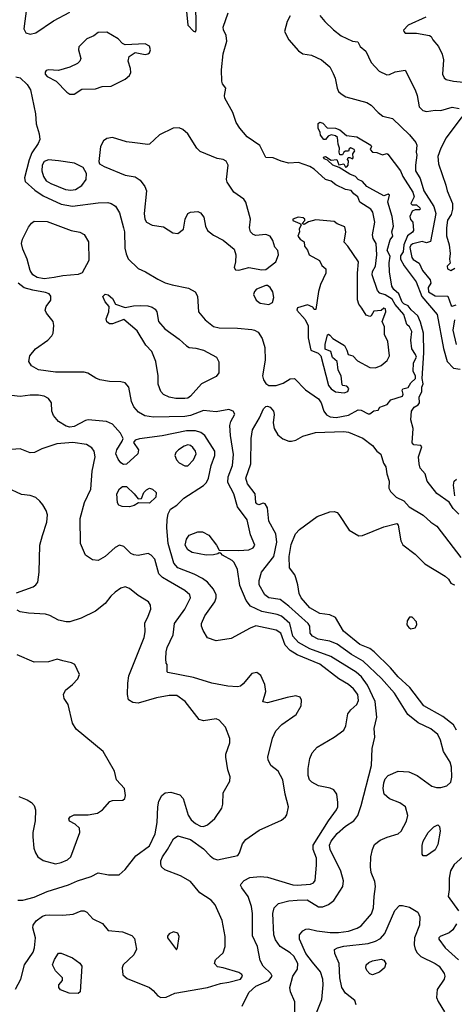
# Model space of a CAD drawing. Extents: x 1173029 to 1307123, y 522559 to 678521.
# Tile 602 of 623: x 1255372 to 1258431, y 632428 to 639347. Entities that reach past the tile are written whole.
import ezdxf

# ---------------------------------------------------------------- set-up
doc = ezdxf.new("R2010")
doc.units = 0

msp = doc.modelspace()

# ---------------------------------------------------------------- linework, layer by layer
at = {"layer": '0CON10XD'}
for points in [[(1256546.1, 639405), (1256555, 639309.4), (1256595, 639266.6), (1256608.6, 639261.4), (1256614.7, 639275.3), (1256612.8, 639485)], [(1255345, 638945.6), (1255375, 638937.5), (1255425, 638891.9), (1255447.8, 638855), (1255484.5, 638685.5), (1255487.7, 638615), (1255508.6, 638545), (1255513.1, 638505), (1255502.6, 638477.4), (1255459, 638411), (1255438.1, 638361.9), (1255406, 638236), (1255410.6, 638210.6), (1255478.9, 638148.9), (1255538.1, 638108.1), (1255665, 638050.7), (1255745, 638036.2), (1255925, 638060.5), (1255991.7, 638061.7), (1256015, 638055.8), (1256046.8, 638036.8), (1256075, 637990), (1256103.5, 637885), (1256109.1, 637855), (1256111.1, 637741.1), (1256120.7, 637700.7), (1256136.8, 637666.8), (1256205, 637598), (1256256.7, 637575), (1256345, 637522.9), (1256395, 637498.5), (1256445, 637483.8), (1256560.3, 637460.3), (1256606.7, 637435), (1256624.2, 637405), (1256631.4, 637295), (1256676.7, 637236.7), (1256735, 637191.8), (1256775, 637180.4), (1256905, 637179.6), (1257005, 637170), (1257025.5, 637165.5), (1257050.3, 637150.3), (1257077.6, 637107.6), (1257097, 637043), (1257100.5, 636955), (1257080.8, 636845), (1257087.5, 636815), (1257105, 636790), (1257125.6, 636775.6), (1257177, 636777), (1257226.7, 636793.3), (1257275, 636824.2), (1257305, 636825.8), (1257382.9, 636745), (1257475, 636683.6), (1257494, 636655), (1257512.9, 636595), (1257531.2, 636571.2), (1257558, 636555), (1257598.6, 636551.4), (1257685, 636568.4), (1257755, 636605.6), (1257775, 636602.9), (1257825, 636576.2), (1257835, 636576.7), (1257865, 636597.5), (1257895, 636604), (1257907.5, 636625), (1257958, 636642), (1257983.1, 636675), (1258065, 636701.5), (1258071.1, 636715), (1258063.9, 636743.9), (1258067.6, 636752.4), (1258105, 636763.3), (1258125, 636795.9), (1258156.2, 636825), (1258157.9, 636845), (1258140, 636875), (1258142.4, 636935), (1258163.4, 636975), (1258157.5, 636995), (1258131.9, 637035), (1258124.3, 637094.3), (1258131.9, 637155), (1258115, 637187.8), (1258096.8, 637205), (1258074.2, 637275), (1258014.5, 637344.5), (1257993.1, 637383.1), (1257945, 637413.6), (1257905.7, 637425.7), (1257890.4, 637445), (1257851.7, 637555), (1257853.6, 637576.4), (1257874.7, 637615), (1257884.7, 637695), (1257879.5, 637775), (1257858.7, 637808.7), (1257854, 637836), (1257871.1, 637925), (1257856.2, 637995), (1257842.5, 638015), (1257765, 638064.4), (1257751.9, 638101.9), (1257723, 638123), (1257705, 638146.4), (1257664.1, 638154.1), (1257597, 638187), (1257565, 638212.6), (1257525, 638224.8), (1257445, 638297.5), (1257415, 638315.5), (1257335, 638343.8), (1257265, 638338.3), (1257212.4, 638352.4), (1257155, 638377.3), (1257105, 638378.9), (1257062.9, 638462.9), (1256973.3, 638523.3), (1256920.4, 638585), (1256894.5, 638625), (1256871.8, 638695), (1256816.8, 638795), (1256813.8, 638815), (1256822.5, 638865), (1256799.5, 638895), (1256793.8, 638913.8), (1256792.8, 638995), (1256804, 639106), (1256830, 639195), (1256826.2, 639235), (1256806.7, 639275), (1256803.6, 639295), (1256839.2, 639395)], [(1255420, 639425), (1255401.7, 639281.7), (1255416.7, 639255), (1255445, 639244.2), (1255486.7, 639255), (1255610.5, 639339.5), (1255725, 639398.9)], [(1257276.4, 639375), (1257255.5, 639335), (1257235.6, 639265), (1257267.1, 639205), (1257335, 639127.5), (1257365, 639108.1), (1257425, 639096.9), (1257495, 639065.5), (1257554.3, 639015), (1257577.6, 638967.6), (1257591.9, 638935), (1257606, 638865), (1257615, 638843.3), (1257633.3, 638825), (1257667.5, 638805), (1257815, 638764.3), (1257845, 638745.6), (1257893.8, 638693.8), (1257928.5, 638668.5), (1257995, 638653.5), (1258115, 638537.5), (1258158.8, 638485), (1258166.2, 638465), (1258161.2, 638415), (1258167.7, 638395), (1258156.5, 638325), (1258158.4, 638285), (1258190.3, 638230.3), (1258215, 638144.4), (1258285.7, 638035), (1258300.4, 637985), (1258262, 637788), (1258235, 637779.8), (1258205, 637788.4), (1258139, 637771), (1258125, 637761.8), (1258117.2, 637745), (1258130.5, 637675), (1258141.3, 637661.3), (1258183.1, 637635), (1258206, 637585), (1258259.7, 637519.8), (1258264.7, 637495), (1258246.5, 637465), (1258248.7, 637435), (1258295, 637407.1), (1258385, 637404.3), (1258407.3, 637337.3), (1258415, 637332.9), (1258442.5, 637342.5)], [(1257485, 639377.5), (1257518.8, 639335), (1257579.2, 639275), (1257634.6, 639234.6), (1257715, 639195.6), (1257750.9, 639190.9), (1257768.3, 639158.3), (1257806.7, 639125), (1257845.5, 639045.5), (1257902, 638985), (1257955, 638960), (1257975, 638962), (1258015, 638980), (1258085, 638991.2), (1258155.9, 638854.1), (1258168.9, 638815), (1258182.9, 638735), (1258209.5, 638709.5), (1258235, 638702.2), (1258295, 638712), (1258335, 638709.1), (1258415, 638732.1), (1258465, 638722.9)], [(1258230.8, 639365), (1258105, 639307.5), (1258074, 639274), (1258074.1, 639264.1), (1258085, 639252), (1258165, 639252.9), (1258255, 639235.6), (1258267.8, 639227.8), (1258278.5, 639205), (1258318.1, 639158.1), (1258345.4, 639105), (1258354.4, 639065), (1258346.9, 638965), (1258358.1, 638938.1), (1258373.3, 638926.7), (1258425.5, 638915.5), (1258545, 638903.3), (1258605, 638913.3), (1258648.1, 638945), (1258715, 639044.3), (1258816.8, 639113.2), (1258887.7, 639202.3), (1258925.8, 639305), (1258966, 639375)], [(1255755, 638822.5), (1255810.7, 638859.3), (1255905, 638860), (1255952.3, 638877.7), (1256015, 638878.6), (1256115, 638928.9), (1256144.4, 638955), (1256154.4, 638975), (1256152.2, 639005), (1256135.8, 639055), (1256142.5, 639087.5), (1256185, 639116.2), (1256255, 639102), (1256275, 639106), (1256285.8, 639115), (1256292.9, 639135), (1256285, 639162), (1256255, 639177.1), (1256115, 639170), (1256095, 639180), (1256065, 639212.5), (1255985, 639260), (1255925, 639257.5), (1255895, 639232.5), (1255845, 639213.3), (1255788.8, 639155), (1255786.2, 639135), (1255802, 639075), (1255796, 639055), (1255780.2, 639039.8), (1255726, 639014), (1255645, 638990), (1255575, 638995.6), (1255559.1, 638990.9), (1255550.9, 638979.1), (1255551.4, 638965), (1255565, 638948), (1255630, 638915), (1255705, 638836.7), (1255725, 638823.3), (1255755, 638822.5)], [(1258461.2, 635871.2), (1258421.7, 635911.7), (1258395, 635956), (1258307.8, 636017.8), (1258238.8, 636105), (1258224.4, 636155), (1258190, 636195), (1258182.2, 636225), (1258178.9, 636275), (1258201.1, 636345), (1258194.5, 636354.5), (1258145, 636359.4), (1258133.1, 636373.1), (1258141.4, 636475), (1258124.4, 636535), (1258130, 636595), (1258148.5, 636625), (1258175, 636639.3), (1258186.5, 636653.5), (1258184.1, 636695), (1258201.6, 636735), (1258202.3, 636765), (1258211.9, 636788.1), (1258204.8, 636825), (1258216.4, 637005), (1258212.6, 637145), (1258192.5, 637222.5), (1258174.4, 637265), (1258127.7, 637307.7), (1258106.1, 637336.1), (1258075, 637349.8), (1258062.7, 637362.7), (1258040.4, 637420.4), (1258005, 637449.8), (1257991, 637475), (1257974.1, 637575), (1257971.9, 637638.1), (1257978.8, 637685), (1257957.8, 637725), (1257979.5, 637800.5), (1257998.8, 637825), (1257990.5, 637855), (1258001.9, 637895), (1257993.7, 637963.7), (1257962.5, 638065), (1257974.2, 638114.2), (1257965, 638120.8), (1257935, 638108.1), (1257835, 638163.2), (1257815, 638175.4), (1257785, 638208.9), (1257755, 638222.9), (1257736.1, 638246.1), (1257695, 638262.5), (1257619.1, 638309.1), (1257576.2, 638325), (1257538.9, 638358.9), (1257515, 638368), (1257510.3, 638379.7), (1257525, 638385.6), (1257565, 638359.4), (1257603.3, 638365), (1257617.6, 638327.6), (1257654, 638334), (1257665, 638311.2), (1257675, 638312), (1257682.9, 638325), (1257686.1, 638353.9), (1257680, 638365), (1257682.5, 638377.5), (1257695, 638378.8), (1257715, 638370), (1257718.8, 638375), (1257716.4, 638403.6), (1257730, 638425), (1257725.8, 638435), (1257702.9, 638447.1), (1257691.4, 638438.6), (1257685, 638422.5), (1257665, 638423.3), (1257653.8, 638416.2), (1257643.8, 638396.2), (1257625, 638396.7), (1257620, 638415), (1257623.6, 638443.6), (1257613.3, 638473.3), (1257608.9, 638518.9), (1257595, 638531.4), (1257565, 638538.8), (1257542.5, 638527.5), (1257525, 638503.8), (1257512.5, 638505), (1257490, 638535), (1257487.5, 638555), (1257472.5, 638585), (1257473, 638617), (1257485, 638627.5), (1257505, 638618.8), (1257535, 638587.5), (1257593.6, 638583.6), (1257625, 638573.3), (1257672.3, 638532.3), (1257745, 638523.8), (1257842.5, 638465), (1257847.5, 638455), (1257839.2, 638435), (1257855, 638417.1), (1257885, 638414.2), (1257925, 638397.8), (1257955, 638406), (1257962.3, 638402.3), (1258051.9, 638285), (1258067.5, 638245), (1258137.5, 638135), (1258148.3, 638101.7), (1258124.7, 638054.7), (1258135, 638046.4), (1258165, 638045.7), (1258188.2, 638025), (1258190.6, 638015), (1258185, 638010), (1258155, 638010.6), (1258135, 638001.8), (1258117.9, 637965), (1258122.9, 637942.9), (1258139.5, 637925), (1258143, 637865), (1258136.7, 637853.3), (1258101, 637829), (1258075.6, 637765), (1258069.6, 637715), (1258052.2, 637687.8), (1258052.5, 637665), (1258076.8, 637616.8), (1258161.4, 637505), (1258202.4, 637402.4), (1258309.5, 637275), (1258355.2, 637035.2), (1258380.4, 636945), (1258425, 636897.2), (1258471.5, 636891.5)], [(1258484.4, 638665), (1258372.7, 638517.3), (1258335, 638444), (1258314.5, 638384.5), (1258318.5, 638335), (1258371.5, 638185), (1258379.5, 638145), (1258417.3, 638055), (1258418.7, 638015), (1258407.6, 637977.6), (1258382.7, 637937.3), (1258375.3, 637884.7), (1258375, 637827.5), (1258393.5, 637765), (1258402.2, 637705), (1258397.5, 637665), (1258401.4, 637635), (1258380, 637615), (1258381.9, 637595), (1258405, 637584.2), (1258435, 637601.4)], [(1256915, 637587.5), (1256985, 637605.7), (1257075, 637590), (1257105, 637591.2), (1257175.4, 637644.6), (1257193.4, 637695), (1257189.6, 637725), (1257167.8, 637747.8), (1257154, 637795), (1257134.7, 637824.7), (1257105, 637836.7), (1257035, 637830), (1257015, 637836.9), (1256995.7, 637855), (1256990, 637885), (1256996, 637945), (1256964.4, 638065), (1256950, 638085), (1256879.4, 638135), (1256831.4, 638205), (1256828.6, 638225), (1256840, 638325), (1256825, 638353.8), (1256805, 638364.2), (1256760.7, 638370.7), (1256641.7, 638421.7), (1256618.9, 638445), (1256555, 638544), (1256521.2, 638575), (1256495, 638587.1), (1256452.5, 638585), (1256355, 638538.8), (1256285, 638473.3), (1256275, 638470), (1256182.1, 638482.1), (1256125, 638489.4), (1256025, 638520), (1255985, 638512), (1255961.2, 638495), (1255940, 638455), (1255929.3, 638349.3), (1255934, 638334), (1255965.7, 638315.7), (1256115, 638255.5), (1256185, 638243.3), (1256219.8, 638219.8), (1256252.2, 638175), (1256265.5, 638145), (1256248.2, 637985), (1256252.5, 637945), (1256264.4, 637925), (1256305, 637903.3), (1256385, 637892.2), (1256449.1, 637849.1), (1256485, 637845.5), (1256524.2, 637875), (1256536, 637946), (1256555, 637983.8), (1256575, 637994.2), (1256625, 638000), (1256645, 637990), (1256669.1, 637959.1), (1256680.8, 637895), (1256694.3, 637865), (1256735, 637831.8), (1256805, 637796.7), (1256881.2, 637735), (1256892.9, 637695), (1256892, 637645), (1256882.5, 637605), (1256890, 637590), (1256915, 637587.5)], [(1255731.5, 638148.5), (1255765, 638154.7), (1255809.2, 638180.9), (1255840, 638225), (1255842.9, 638265), (1255818.8, 638308.8), (1255758.1, 638338.1), (1255645.8, 638355.8), (1255575, 638363.2), (1255545, 638350), (1255531.6, 638325), (1255528.9, 638285), (1255538.8, 638245), (1255558.8, 638215), (1255591.9, 638195), (1255693.6, 638153.6), (1255731.5, 638148.5)], [(1257655, 636724.4), (1257681.2, 636735), (1257687.5, 636755), (1257675, 636770.8), (1257645.9, 636775.9), (1257642.1, 636782.1), (1257633.8, 636845), (1257614.3, 636884.3), (1257606.7, 636945), (1257573.5, 636973.5), (1257561.2, 637015), (1257521.9, 637031.9), (1257522.8, 637065), (1257537.8, 637132.2), (1257545, 637136), (1257555, 637130.5), (1257576.1, 637106.1), (1257657.5, 637057.5), (1257675.3, 637025), (1257683.2, 636993.2), (1257715.4, 636985.4), (1257749.4, 636949.4), (1257835, 636902.5), (1257875, 636900), (1257915, 636916.7), (1257957.3, 636952.7), (1257975.5, 636985), (1257962.5, 637085), (1257938.9, 637135), (1257938.8, 637188.8), (1257922.2, 637225), (1257949.2, 637295), (1257947.1, 637315), (1257935, 637319.1), (1257915, 637303.3), (1257865, 637299.4), (1257845, 637265.8), (1257835, 637260.5), (1257809.4, 637269.4), (1257778.7, 637318.7), (1257758.7, 637348.7), (1257749.2, 637379.2), (1257749.7, 637565), (1257756.5, 637645), (1257682, 637755), (1257655, 637782.5), (1257666.9, 637856.9), (1257661.2, 637891.2), (1257605, 637912.5), (1257585, 637928), (1257455, 637939.4), (1257404.2, 637925.8), (1257375, 637907.5), (1257360, 637915), (1257378.8, 637935), (1257378.6, 637945), (1257366, 637955), (1257331.8, 637958.2), (1257293.8, 637945), (1257293.3, 637935), (1257343.3, 637915), (1257352.5, 637905), (1257339.2, 637875), (1257340.8, 637855), (1257330.4, 637825), (1257345, 637805.4), (1257373.5, 637785), (1257376, 637755), (1257397.1, 637727.1), (1257410, 637695), (1257482.5, 637655), (1257499.2, 637619.2), (1257525.8, 637595), (1257526.7, 637565), (1257488.5, 637485), (1257475, 637436.7), (1257455, 637310.8), (1257445, 637309.2), (1257436, 637326), (1257397.9, 637342.1), (1257327.5, 637322.5), (1257322.5, 637305), (1257380.7, 637240.7), (1257402, 637195), (1257401.7, 637111.7), (1257420, 637025), (1257473.6, 637003.6), (1257491.9, 636985), (1257546, 636776), (1257565, 636753.1), (1257595, 636731.9), (1257655, 636724.4)], [(1255545, 637525.4), (1255495, 637535.5), (1255465, 637554.5), (1255447.2, 637585), (1255425.4, 637665), (1255394.6, 637735), (1255384.5, 637775), (1255392.5, 637805), (1255435, 637888), (1255455, 637916), (1255475, 637930.8), (1255565, 637928.8), (1255735, 637865.6), (1255795, 637854), (1255825, 637836.7), (1255856, 637785), (1255858.8, 637655), (1255812, 637568), (1255784.3, 637555.7), (1255675, 637547.5), (1255615, 637534.6), (1255545, 637525.4)], [(1257309.2, 632375), (1257309.4, 632445), (1257277.9, 632515), (1257273.3, 632545), (1257294.7, 632625), (1257326.7, 632675), (1257328.8, 632715), (1257301.3, 632765), (1257275, 632789.2), (1257204.7, 632834.7), (1257171.2, 632881.2), (1257161.2, 632915), (1257153.8, 633065), (1257163.9, 633106.1), (1257193.3, 633136.7), (1257265.3, 633154.7), (1257325, 633160.8), (1257395, 633162.7), (1257475, 633113.8), (1257505, 633112.4), (1257545, 633129.6), (1257581.7, 633158.3), (1257647.1, 633255), (1257651.4, 633295), (1257632.4, 633362.4), (1257556.6, 633515), (1257551.4, 633545), (1257565, 633574.4), (1257605, 633629.1), (1257665, 633679.6), (1257722.4, 633717.6), (1257751.4, 633755), (1257775.4, 633824.6), (1257848.5, 634105), (1257852.9, 634225), (1257871.2, 634305), (1257867.1, 634365), (1257885.6, 634445.6), (1257874.6, 634555), (1257820.5, 634670.5), (1257778.3, 634728.3), (1257740.8, 634760.8), (1257562.5, 634872.5), (1257415, 634926), (1257335, 634970.5), (1257294.8, 635015), (1257272.7, 635102.7), (1257215.4, 635155), (1257185, 635166.7), (1257075, 635188.4), (1256995.9, 635225.9), (1256966, 635266), (1256921.3, 635371.3), (1256905, 635482.5), (1256882.5, 635532.5), (1256867.3, 635547.3), (1256800, 635585), (1256788.3, 635598.3), (1256775, 635600), (1256767, 635593), (1256735, 635586.7), (1256685, 635584.3), (1256585, 635603.5), (1256555, 635621.1), (1256536.6, 635655), (1256545, 635695.7), (1256566, 635725), (1256625, 635748.1), (1256658.3, 635748.3), (1256704.3, 635724.3), (1256756.7, 635655), (1256775, 635620), (1256915, 635616.2), (1256985, 635622.5), (1257014.3, 635635.7), (1257025.7, 635655), (1256996, 635726), (1256972.8, 635832.8), (1256904.3, 635924.3), (1256878.8, 636015), (1256837.3, 636095), (1256839.3, 636135), (1256870.3, 636215), (1256877.6, 636292.4), (1256856.2, 636425), (1256851.5, 636495), (1256857.2, 636522.8), (1256886, 636575), (1256873.8, 636595), (1256845, 636606.7), (1256755, 636591.5), (1256665, 636600.4), (1256574.2, 636565), (1256535, 636558.1), (1256315, 636553.2), (1256254, 636564), (1256208.1, 636588.1), (1256175.9, 636625.9), (1256159.6, 636665), (1256141.1, 636765), (1256115, 636794.5), (1256085, 636801.3), (1256003.3, 636803.3), (1255936.7, 636816.7), (1255907.4, 636827.4), (1255852.4, 636862.4), (1255825, 636870.4), (1255625, 636870.7), (1255505, 636887.5), (1255454.7, 636914.7), (1255435.6, 636945), (1255444.6, 636985.4), (1255482.9, 637035), (1255571.1, 637095), (1255598.5, 637125), (1255607.5, 637145), (1255612.8, 637197.2), (1255608.8, 637225), (1255561.1, 637285), (1255551.9, 637305), (1255557.8, 637332.2), (1255590.5, 637375), (1255592.5, 637405), (1255579.4, 637419.4), (1255555, 637430.5), (1255465, 637445.2), (1255405, 637463.4), (1255361.1, 637495)], [(1257125, 637344.4), (1257150.7, 637359.3), (1257161.1, 637395), (1257152.9, 637435), (1257135.3, 637465.3), (1257115, 637480), (1257105, 637480), (1257037.6, 637452.4), (1257023.6, 637436.4), (1257018.6, 637415), (1257035.4, 637375.4), (1257065, 637355.6), (1257125, 637344.4)], [(1256535, 636684.6), (1256470, 636685), (1256424.6, 636694.6), (1256385, 636714.2), (1256366, 636735), (1256347.1, 636785), (1256346.9, 636845), (1256330, 636945), (1256302, 637015), (1256259.7, 637059.7), (1256199.4, 637159.4), (1256105, 637240), (1256025, 637210.8), (1256005, 637210.8), (1255985, 637223.8), (1255980, 637245), (1255998.8, 637295), (1256001.7, 637331.7), (1255973.3, 637365), (1255958.3, 637401.7), (1255973, 637417), (1255995, 637413.3), (1256025, 637386.7), (1256047, 637347), (1256115, 637323.8), (1256173.2, 637336.8), (1256225, 637337.5), (1256275, 637337.1), (1256305, 637326), (1256325, 637313.8), (1256338, 637295), (1256350, 637225), (1256393.9, 637173.9), (1256495, 637102.5), (1256545.6, 637055.6), (1256565, 637044), (1256612, 637038), (1256665, 637024.2), (1256758, 636975), (1256773.6, 636943.6), (1256773.3, 636865), (1256755, 636840), (1256651.1, 636788.9), (1256575, 636700.5), (1256555, 636687.3), (1256535, 636684.6)], [(1258432.7, 637237.3), (1258420.9, 637165), (1258442.6, 637065)], [(1256938.9, 632415), (1256985, 632510), (1257035, 632555.4), (1257125.7, 632595), (1257149.2, 632625), (1257139.2, 632645), (1257085.3, 632695.3), (1257065.3, 632735.3), (1257046.8, 632835), (1257009.7, 632909.7), (1257011.4, 633065), (1257003.1, 633115), (1256980.4, 633185), (1256935.3, 633245.3), (1256926.9, 633265), (1256930, 633275), (1256952.8, 633297.2), (1256991.1, 633318.9), (1257065, 633326.8), (1257115, 633320.7), (1257295, 633266.8), (1257325, 633264.1), (1257417.7, 633272.3), (1257439.1, 633280.9), (1257451.5, 633298.5), (1257459.6, 633405), (1257461.1, 633455), (1257436.4, 633515), (1257437.1, 633545), (1257545, 633717.1), (1257601.6, 633795), (1257610.3, 633815), (1257611.9, 633845), (1257603.9, 633903.9), (1257582.5, 633935), (1257556.7, 633946.7), (1257473.7, 633963.7), (1257428.5, 633988.5), (1257411.9, 634005), (1257401.9, 634035), (1257401.1, 634085), (1257413.8, 634156.2), (1257430, 634195), (1257465, 634234.5), (1257585.3, 634304.7), (1257651.9, 634355), (1257667.3, 634385), (1257681.9, 634468.1), (1257702.6, 634497.4), (1257745, 634535.8), (1257756.7, 634563.3), (1257750.5, 634605), (1257720, 634645), (1257685.6, 634675), (1257617.8, 634715), (1257485, 634817.6), (1257324.5, 634884.5), (1257274.5, 634914.5), (1257240.6, 634950.6), (1257209.4, 635035), (1257176.7, 635056.7), (1257035, 635086.9), (1256995, 635072.1), (1256860.6, 634999.4), (1256755, 634982.5), (1256695, 635002.9), (1256662.5, 635055), (1256652.1, 635085), (1256652.1, 635105), (1256675, 635157.1), (1256744.5, 635255), (1256755.4, 635284.6), (1256754.5, 635305), (1256735, 635345.8), (1256693.3, 635393.3), (1256659.2, 635419.2), (1256600.1, 635450.1), (1256485, 635493.9), (1256457.7, 635527.7), (1256417.2, 635665), (1256407.9, 635775), (1256410, 635835), (1256417.8, 635875), (1256432.7, 635907.3), (1256479.2, 635935), (1256527.1, 635985), (1256666.1, 636073.9), (1256687.5, 636095), (1256701.3, 636125), (1256719.1, 636215), (1256746.1, 636285), (1256745.3, 636315), (1256675, 636425.6), (1256647, 636447), (1256608.3, 636458.3), (1256545, 636458.3), (1256375, 636421.8), (1256215, 636401.1), (1256185, 636392), (1256173.8, 636375), (1256207.5, 636325), (1256202.9, 636295), (1256125, 636224.3), (1256102.1, 636222.1), (1256085, 636232.9), (1256065, 636258.1), (1256049.7, 636295), (1256055.4, 636325), (1256094.3, 636385), (1256100, 636405), (1256080.6, 636440.6), (1256025.8, 636505), (1255982.4, 636522.4), (1255855, 636534.4), (1255835, 636530.6), (1255755, 636487.5), (1255725, 636483.2), (1255699.9, 636489.9), (1255645, 636523.1), (1255611.1, 636565), (1255598.9, 636595), (1255595.6, 636655), (1255574.2, 636685), (1255545, 636700.5), (1255505, 636707.3), (1255445, 636708.9), (1255375, 636700), (1255315, 636706.7)], [(1257431.8, 632725), (1257384.8, 632785), (1257341.7, 632885), (1257341.3, 632915), (1257364.7, 632945.3), (1257385, 632956.8), (1257405, 632958.8), (1257463.5, 632943.5), (1257556.9, 632933.1), (1257615, 632932.9), (1257685, 632942.5), (1257746.8, 632963.2), (1257775, 632979.1), (1257847.4, 633062.6), (1257862.9, 633105), (1257865.4, 633184.6), (1257876.8, 633255), (1257871.2, 633291.2), (1257846.5, 633355), (1257840.9, 633395), (1257842.7, 633465), (1257853.8, 633516.2), (1257869.8, 633550.2), (1257908.5, 633581.5), (1257957.1, 633602.9), (1258034.6, 633625.4), (1258055.5, 633645), (1258094.4, 633715), (1258103.1, 633755), (1258087.8, 633815), (1258047, 633843), (1257975, 633872.5), (1257937.1, 633905), (1257929.6, 633945), (1257933.5, 633985), (1257945, 634013.3), (1257965, 634035.3), (1258035, 634067.3), (1258111, 634061), (1258169.4, 634035), (1258271.3, 633961.3), (1258305, 633951.2), (1258335, 633951.2), (1258377.6, 633962.4), (1258405, 633989.4), (1258413.8, 634025), (1258411.3, 634095), (1258400.3, 634130.3), (1258354.2, 634204.2), (1258332.9, 634285), (1258313.8, 634323.8), (1258264.7, 634364.7), (1258176.2, 634406.2), (1258103.1, 634465), (1258009.2, 634615), (1257917.8, 634717.8), (1257789.9, 634839.9), (1257707.7, 634885), (1257605, 634958.2), (1257555, 634980.6), (1257473.4, 634993.4), (1257432.2, 635015), (1257415.6, 635035), (1257413.3, 635085), (1257401.2, 635105), (1257266.4, 635226.4), (1257205, 635271.8), (1257125, 635285.3), (1257097.1, 635305), (1257058.2, 635375), (1257056.5, 635405), (1257074.7, 635465.3), (1257161.1, 635575), (1257182.7, 635675), (1257174.6, 635734.6), (1257125, 635823.3), (1257115.9, 635915.9), (1257100, 635945), (1257085, 635950), (1257055, 635938.8), (1257041.2, 635945), (1257034.3, 635955), (1257028.6, 636015), (1256975.3, 636085), (1256962.8, 636125), (1256998, 636225), (1257000.4, 636405), (1257010.8, 636465), (1257060.4, 636549.6), (1257086.8, 636613.2), (1257105, 636629.4), (1257115, 636632.2), (1257135, 636623.5), (1257157.7, 636595), (1257163.3, 636573.3), (1257156.5, 636513.5), (1257161.8, 636475), (1257189.3, 636429.3), (1257225, 636401.1), (1257265, 636385.7), (1257285, 636384.4), (1257315, 636393.1), (1257365, 636420), (1257453.4, 636446.6), (1257652.5, 636452.5), (1257685, 636448.5), (1257786.5, 636406.5), (1257855.6, 636355), (1257884.7, 636314.7), (1257912.6, 636292.6), (1257931.2, 636231.2), (1257949.6, 636205), (1257954.7, 636154.7), (1257971.1, 636105), (1257969.6, 636055), (1257981.6, 636031.6), (1258022, 635992), (1258075, 635965.9), (1258112.6, 635922.6), (1258211.4, 635865), (1258264.2, 635815), (1258306.9, 635786.9), (1258477.1, 635567.1)], [(1255342, 632535), (1255381.4, 632605), (1255405.7, 632705), (1255466.5, 632795), (1255477.3, 632825), (1255484.5, 632895), (1255464.6, 632964.6), (1255466.7, 632985), (1255489.4, 633015), (1255532.6, 633047.4), (1255555, 633055.4), (1255583.8, 633056.2), (1255675.3, 633054.7), (1255747.9, 633062.1), (1255805, 633084.3), (1255825, 633085.6), (1255845, 633075.6), (1255887.8, 633027.8), (1255955.8, 632995), (1255995, 632946.2), (1256095, 632936.7), (1256161.7, 632911.7), (1256180.9, 632890.9), (1256194.4, 632815), (1256175.5, 632774.5), (1256101.4, 632705), (1256094.4, 632685), (1256099.2, 632635), (1256128.6, 632608.6), (1256286, 632545), (1256312.5, 632525), (1256345, 632487.5), (1256365, 632475.7), (1256402.4, 632477.6), (1256465, 632506.5), (1256694.6, 632545.4), (1256785.5, 632574.5), (1256845, 632583.6), (1256925, 632603.9), (1256940, 632625), (1256935, 632636.9), (1256915, 632650.4), (1256805, 632684.3), (1256765, 632690.8), (1256742, 632715), (1256749.7, 632740.3), (1256805, 632790), (1256819.2, 632835), (1256817.1, 632905), (1256796.8, 633016.8), (1256747, 633127), (1256719.1, 633159.1), (1256640.8, 633210.9), (1256575, 633290), (1256505, 633329.7), (1256393.8, 633373.8), (1256370.8, 633395), (1256364.4, 633415), (1256364.5, 633435), (1256376.5, 633465), (1256412.9, 633515), (1256455, 633590.6), (1256485, 633612.7), (1256575, 633587.1), (1256665, 633519.3), (1256712.3, 633472.3), (1256735, 633452.7), (1256765, 633443.6), (1256907, 633473), (1256918.8, 633491.2), (1256940.8, 633555), (1256964.5, 633585.5), (1257057.9, 633652.1), (1257215, 633722.5), (1257243.8, 633745), (1257251.2, 633758.8), (1257264.3, 633815), (1257239.4, 633905), (1257223.5, 634005), (1257190.8, 634065), (1257140, 634105), (1257120, 634145), (1257117.5, 634165), (1257152.3, 634297.7), (1257175, 634349.2), (1257216, 634394), (1257316.6, 634463.4), (1257352, 634525), (1257356.2, 634565), (1257345, 634586.7), (1257315, 634596), (1257253.8, 634583.8), (1257117, 634547), (1257083.3, 634553.3), (1257104.3, 634625), (1257096.5, 634675), (1257068.6, 634738.6), (1257040.3, 634760.3), (1257005, 634751.4), (1256945, 634679.2), (1256925, 634664.2), (1256905, 634658.6), (1256837, 634663), (1256725, 634685.7), (1256595, 634723.8), (1256415, 634760), (1256410, 634765), (1256410, 634815), (1256402.5, 634825), (1256401.2, 634855), (1256401.9, 634905), (1256409.5, 634935), (1256451.5, 635025), (1256462.1, 635105), (1256534.6, 635205), (1256573.6, 635285), (1256568.5, 635305), (1256535, 635336.2), (1256417.1, 635402.9), (1256376.8, 635426.8), (1256351.7, 635451.7), (1256323.1, 635555), (1256297.1, 635585), (1256276.7, 635595), (1256205, 635582.5), (1256176.4, 635586.4), (1256155, 635595.8), (1256105, 635643.8), (1256075, 635653.3), (1256045, 635638.8), (1255974, 635575), (1255925, 635546.5), (1255885, 635552.2), (1255836.2, 635585), (1255801.2, 635665), (1255797.7, 635842.3), (1255829.2, 635955), (1255872.7, 636047.3), (1255882.5, 636175), (1255902.5, 636275), (1255897.1, 636315), (1255879.1, 636339.1), (1255842.8, 636362.8), (1255745.7, 636375.7), (1255632.8, 636367.3), (1255528.9, 636331.1), (1255475.5, 636304.5), (1255445, 636302.5), (1255375, 636332), (1255285, 636324)], [(1256555, 636210.8), (1256594.7, 636255), (1256613.7, 636295), (1256609.5, 636315), (1256590.8, 636340.8), (1256575, 636353.5), (1256555, 636358.9), (1256529.7, 636350.3), (1256490.5, 636325), (1256470.5, 636305), (1256464.5, 636285), (1256474.6, 636254.6), (1256493.6, 636233.6), (1256535, 636210.8), (1256555, 636210.8)], [(1256145, 635924.4), (1256092.5, 635925), (1256070, 635935), (1256061.2, 635951.2), (1256055.8, 636015), (1256075, 636050), (1256095, 636066), (1256125, 636066), (1256178.8, 636015), (1256205, 635980), (1256228.3, 635981.7), (1256246.2, 636025), (1256265, 636044), (1256285, 636053.8), (1256307, 636047), (1256333.3, 636025), (1256329.2, 635990.8), (1256285, 635950), (1256208.3, 635951.7), (1256177.3, 635932.7), (1256145, 635924.4)], [(1258435, 636001.2), (1258423.8, 636075), (1258430, 636105), (1258445, 636118)], [(1255349.7, 635320.3), (1255467.9, 635362.1), (1255486.5, 635375), (1255500, 635395), (1255510, 635465), (1255513.1, 635655), (1255532.2, 635722.2), (1255563, 635817), (1255567.6, 635867.6), (1255558, 635898), (1255535, 635938), (1255515, 635964), (1255485, 635988.6), (1255445, 636004.3), (1255385, 636010.6), (1255285, 636057.1)], [(1258446.5, 634355), (1258425, 634392.2), (1258350.1, 634450.1), (1258215.6, 634525.6), (1258117.5, 634655), (1258035, 634729.3), (1257982.3, 634792.3), (1257865.6, 634905.6), (1257835, 634927.3), (1257765, 634956.8), (1257650.5, 635050.5), (1257595, 635146.5), (1257555, 635165.8), (1257483.7, 635173.7), (1257414.8, 635214.8), (1257352.5, 635285), (1257338.9, 635315), (1257330.5, 635375), (1257315.5, 635425.5), (1257307.5, 635445), (1257270, 635495), (1257267.4, 635575), (1257281.8, 635658.2), (1257312.7, 635735), (1257341.4, 635765), (1257465, 635856.9), (1257555, 635889.6), (1257585, 635891.2), (1257605, 635883.3), (1257618.7, 635868.7), (1257690.2, 635760.2), (1257759.1, 635719.1), (1257785, 635721.9), (1257935, 635783.5), (1258025, 635806), (1258035.6, 635795), (1258054.5, 635685), (1258067.4, 635657.4), (1258155, 635591.8), (1258223, 635523), (1258366, 635436), (1258389.1, 635415), (1258405, 635388.1), (1258425, 635377.5), (1258435, 635376.2)], [(1256275.4, 635154.6), (1256295.8, 635205), (1256292.3, 635232.3), (1256278.8, 635255), (1256205, 635300), (1256145, 635350), (1256115, 635360.6), (1256085, 635353.1), (1256045, 635324.4), (1256012.9, 635295), (1255974.2, 635245), (1255905, 635190.8), (1255805, 635141.4), (1255725, 635115.7), (1255700, 635115), (1255645, 635127.1), (1255585, 635160.6), (1255555, 635170), (1255434.5, 635175.5), (1255376.6, 635186.6), (1255355, 635197.5)], [(1255359.7, 633159.7), (1255395, 633160.5), (1255475, 633180.9), (1255565, 633220), (1255715, 633266.4), (1255778.6, 633295), (1255874.6, 633325.4), (1255925, 633352), (1255997.7, 633337.7), (1256071.7, 633338.3), (1256115, 633375.8), (1256188.9, 633471.1), (1256285, 633542.5), (1256326.7, 633625), (1256340.4, 633705), (1256344.6, 633815), (1256351.8, 633855), (1256371.9, 633895), (1256395.4, 633914.6), (1256435, 633919.5), (1256499.8, 633899.8), (1256523.6, 633873.6), (1256557, 633757), (1256578.9, 633725), (1256608.3, 633698.3), (1256645, 633678.8), (1256665, 633676.2), (1256695, 633689.1), (1256745, 633734.4), (1256793.6, 633805), (1256800.9, 633835), (1256804.5, 633915), (1256850, 633995), (1256853.8, 634026.2), (1256836, 634075), (1256823.8, 634165), (1256824, 634185), (1256850.8, 634265), (1256850.8, 634295), (1256820.8, 634375), (1256775, 634424.2), (1256754.2, 634434.2), (1256665, 634420), (1256635, 634429.2), (1256536.6, 634556.6), (1256476.9, 634596.9), (1256425, 634597.3), (1256335, 634581.5), (1256205, 634543.5), (1256168.5, 634548.5), (1256138.6, 634568.6), (1256131.8, 634605), (1256132.5, 634685), (1256139.6, 634735), (1256248, 635005), (1256254.6, 635044.6), (1256253.7, 635106.3), (1256275.4, 635154.6)], [(1258125, 635067.5), (1258155, 635074.4), (1258167.8, 635095), (1258164.4, 635115), (1258135, 635148.6), (1258115, 635149.2), (1258097.6, 635122.4), (1258096.4, 635095), (1258111.1, 635075), (1258125, 635067.5)], [(1255625, 633415.5), (1255665, 633423.5), (1255707.8, 633442.2), (1255731.4, 633465), (1255796.7, 633635), (1255792.5, 633665), (1255763.6, 633693.6), (1255722.5, 633715), (1255718.3, 633731.7), (1255727.5, 633745), (1255755, 633758.8), (1255855, 633760), (1255919.7, 633770.3), (1255956.2, 633795), (1256006.4, 633853.6), (1256025, 633860), (1256097, 633863), (1256112.5, 633875), (1256116.7, 633895), (1256110, 633945), (1256053.3, 634005), (1256038.8, 634065), (1255959.5, 634205), (1255770.3, 634360.3), (1255744.1, 634404.1), (1255713.9, 634533.9), (1255686.4, 634576.4), (1255680, 634605), (1255694.1, 634635.9), (1255744.2, 634675.8), (1255781.2, 634715), (1255794, 634745), (1255760, 634815), (1255737, 634827), (1255675, 634842.5), (1255635, 634854), (1255575, 634834.3), (1255475, 634832.2), (1255355, 634883.8)], [(1255367.4, 633887.4), (1255425.4, 633865.4), (1255455.5, 633845.5), (1255474, 633825), (1255482.5, 633795), (1255482.3, 633717.7), (1255464.2, 633635), (1255464.2, 633605), (1255470.8, 633525), (1255483.2, 633493.2), (1255500, 633465), (1255538, 633438), (1255625, 633415.5)], [(1258235, 633472), (1258212.3, 633472.3), (1258203.9, 633483.9), (1258204.4, 633544.4), (1258212.2, 633575), (1258245.8, 633635), (1258286.2, 633675), (1258315, 633688), (1258326.4, 633676.4), (1258330.4, 633645), (1258315, 633550), (1258295, 633514.2), (1258235, 633472)], [(1258490, 633465), (1258428.8, 633411.2), (1258404.4, 633365), (1258394.3, 633315), (1258394.3, 633235), (1258387.1, 633185), (1258460.6, 633085)], [(1257740.6, 632425), (1257730, 632455), (1257665, 632506.5), (1257640, 632545), (1257625.4, 632615), (1257619.1, 632715), (1257588.6, 632785), (1257587.9, 632812.1), (1257608, 632825), (1257652.7, 632837.3), (1257824.3, 632855.7), (1257875, 632870.8), (1257910.1, 632889.9), (1257942.5, 632925), (1258012.6, 633087.4), (1258045, 633121.9), (1258065, 633123.1), (1258115, 633110.5), (1258174.2, 633075), (1258188.6, 633041.4), (1258185.4, 632985), (1258149.2, 632895), (1258148.7, 632845), (1258155.3, 632815.3), (1258169.9, 632789.9), (1258194.8, 632764.8), (1258295, 632715.4), (1258323.1, 632695), (1258358.2, 632645), (1258362.9, 632625), (1258358.2, 632605), (1258308.7, 632531.3), (1258305.8, 632475), (1258316.6, 632446.6), (1258361.9, 632375)], [(1258445, 632992.5), (1258419.2, 632950.8), (1258395, 632931.2), (1258331.2, 632905), (1258321.2, 632895), (1258321.2, 632885), (1258365.8, 632825), (1258460.7, 632740.7)], [(1256475, 632810), (1256483.3, 632825), (1256495.6, 632905), (1256485, 632928.8), (1256455, 632938), (1256425, 632923.8), (1256413.2, 632906.8), (1256412.5, 632895), (1256475, 632810)], [(1255785, 632503.3), (1255720, 632505), (1255659.3, 632529.3), (1255646.7, 632545), (1255647.5, 632565), (1255672.5, 632595), (1255672.5, 632615), (1255623.7, 632663.7), (1255604.4, 632705), (1255617.1, 632742.9), (1255645, 632786.2), (1255665, 632788), (1255743.8, 632755), (1255795, 632715.8), (1255809.2, 632695), (1255797.5, 632515), (1255785, 632503.3)], [(1257855, 632634.2), (1257835, 632641.2), (1257815.6, 632665.6), (1257807.1, 632685), (1257810, 632705), (1257828.3, 632721.7), (1257855, 632732.5), (1257915, 632744.3), (1257935, 632738), (1257948.6, 632715), (1257939.2, 632685), (1257905, 632654.2), (1257855, 632634.2)], [(1257450.8, 632345), (1257499.1, 632460.9), (1257508.2, 632565), (1257504.7, 632605), (1257488, 632655), (1257431.8, 632725)]]:
    msp.add_lwpolyline(points, dxfattribs=at)

doc.saveas('drawing.dxf')
